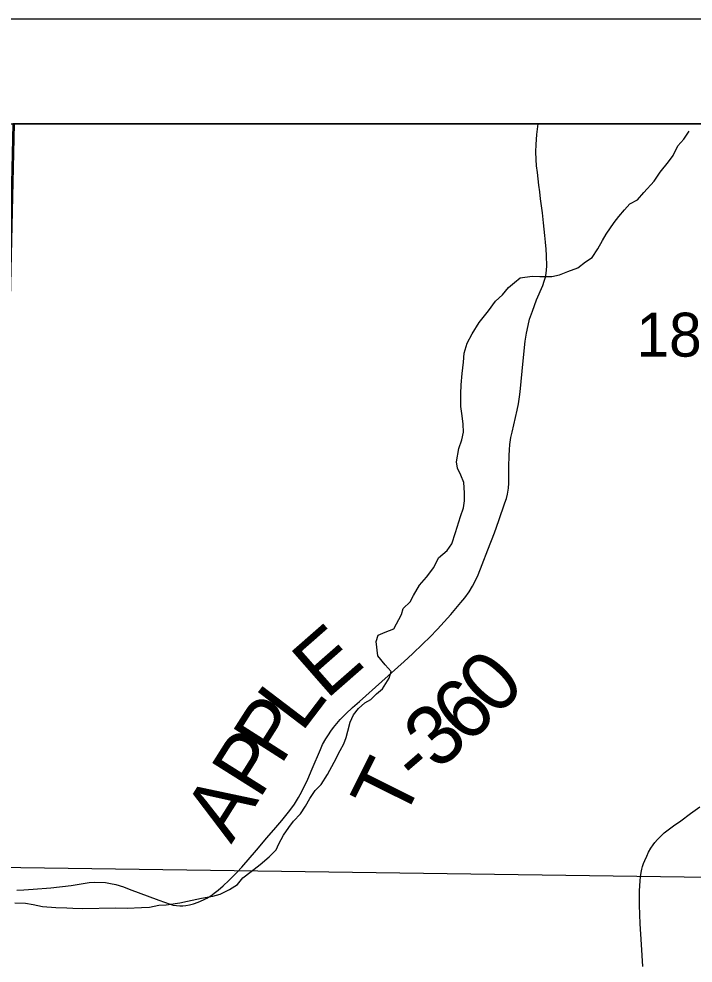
# Model space of a CAD drawing. Extents: x 0 to 34, y 0 to 22.
# Drawn here: x 21.298 to 21.94, y 19.601 to 20.5 of the extents above; entities that cross this region are included whole.
import ezdxf

# ---------------------------------------------------------------- set-up
doc = ezdxf.new("R2010")
doc.units = 0
for name, color, linetype in [('GM_X_Corporation', 7, 'Continuous'), ('GM_X_Minor_River', 7, 'Continuous'), ('GM_X_Section_Text', 7, 'Continuous'), ('GM_X_Township_Road', 7, 'Continuous'), ('GM_X_Township_Road_Text', 7, 'Continuous'), ('SH_Data', 7, 'Continuous')]:
    doc.layers.add(name, color=color, linetype=linetype)

msp = doc.modelspace()

# ---------------------------------------------------------------- linework, layer by layer
at = {"layer": 'GM_X_Corporation'}
for points in [[(25.4, 19.00684), (25.4, 20.4), (21.29209, 20.4), (21.27568, 19.67479), (21.27421, 19.60714), (21.27304, 19.55349), (21.26518, 19.19134), (21.52968, 19.18653), (21.77444, 19.18168), (21.89561, 19.17928), (22.64231, 19.16448), (23.33294, 19.15081), (23.54992, 19.14652), (23.78603, 19.14336), (24.16901, 19.14183), (24.31865, 19.14089), (24.31865, 19.02606), (24.57657, 19.02221)], [(22.30963, 20.4), (21.29338, 20.4), (21.27686, 19.69223), (22.29284, 19.67782)], [(22.29284, 19.67782), (22.27495, 18.6656), (21.25819, 18.6819), (21.27686, 19.69223)]]:
    msp.add_lwpolyline(points, close=True, dxfattribs=at)
at = {"layer": 'GM_X_Minor_River'}
for points in [[(21.64698, 19.88488), (21.64004, 19.89353), (21.63833, 19.9072), (21.64014, 19.91294), (21.64691, 19.91608), (21.65519, 19.91926), (21.66257, 19.93269), (21.664, 19.93842), (21.67072, 19.945), (21.67404, 19.95076), (21.67957, 19.96073), (21.68627, 19.96845), (21.69334, 19.97769), (21.69774, 19.98689), (21.70597, 19.99387), (21.71043, 20.00003), (21.71405, 20.01074), (21.71875, 20.02604), (21.72166, 20.03445), (21.72232, 20.04093), (21.72259, 20.04855), (21.72169, 20.05843), (21.71893, 20.06562), (21.71581, 20.07204), (21.71496, 20.07812), (21.71705, 20.09071), (21.71996, 20.09913), (21.72137, 20.10638), (21.72125, 20.11399), (21.72038, 20.12197), (21.71912, 20.13071), (21.71894, 20.14288), (21.71919, 20.15164), (21.72017, 20.16231), (21.72153, 20.17299), (21.72216, 20.18176), (21.72505, 20.19131), (21.72984, 20.20014), (21.7365, 20.2109), (21.74542, 20.22207), (21.7521, 20.23131), (21.75883, 20.23712), (21.76441, 20.24406), (21.77002, 20.24909), (21.77563, 20.25336), (21.78697, 20.25506), (21.79417, 20.25479), (21.80553, 20.25458), (21.81308, 20.25622), (21.82098, 20.25939), (21.83039, 20.26296), (21.83788, 20.26878), (21.84426, 20.27268), (21.84944, 20.28114), (21.85387, 20.28882), (21.85757, 20.29497), (21.86498, 20.30611), (21.86944, 20.31189), (21.87502, 20.31807), (21.87986, 20.32385), (21.88738, 20.32777), (21.89334, 20.33471), (21.90302, 20.34552), (21.90896, 20.35398), (21.91676, 20.364), (21.92122, 20.36978), (21.92563, 20.37898), (21.93159, 20.38554), (21.9364, 20.39322)], [(21.29401, 19.65835), (21.30424, 19.65774), (21.31145, 19.65671), (21.32057, 19.65457), (21.33308, 19.65362), (21.34368, 19.6534), (21.34937, 19.6531), (21.35808, 19.65286), (21.39025, 19.65335), (21.40124, 19.65314), (21.41486, 19.65373), (21.42242, 19.65422), (21.43111, 19.65588), (21.43829, 19.65637), (21.45114, 19.65809), (21.45869, 19.65973), (21.4719, 19.66259), (21.48285, 19.66466), (21.48964, 19.66629), (21.49866, 19.67099), (21.50616, 19.67568), (21.51137, 19.68185), (21.51923, 19.68805), (21.52785, 19.69466), (21.53645, 19.70202), (21.54317, 19.70859), (21.54573, 19.71434), (21.55015, 19.72278), (21.55497, 19.73009), (21.55943, 19.73586), (21.56614, 19.74282), (21.57095, 19.75012), (21.57502, 19.75742), (21.5802, 19.76511), (21.5858, 19.7709), (21.59209, 19.78051), (21.59836, 19.79203), (21.60388, 19.80315), (21.60757, 19.80968), (21.60975, 19.8158), (21.61118, 19.82153), (21.6137, 19.83032), (21.61663, 19.83722), (21.62146, 19.84338), (21.62744, 19.8488), (21.63308, 19.85193), (21.63868, 19.85735), (21.64429, 19.862), (21.65058, 19.87199), (21.65276, 19.8785), (21.64698, 19.88488)]]:
    msp.add_lwpolyline(points, dxfattribs=at)
at = {"layer": 'GM_X_Township_Road'}
for points in [[(21.29597, 19.67039), (21.30271, 19.67057), (21.31152, 19.67106), (21.32841, 19.67259), (21.34767, 19.67485), (21.3649, 19.67754), (21.36962, 19.67782), (21.3803, 19.67745), (21.38506, 19.6766), (21.39039, 19.67551), (21.39771, 19.67339), (21.40305, 19.67136), (21.43132, 19.66076), (21.44217, 19.65683), (21.44501, 19.656), (21.44798, 19.65557), (21.45119, 19.65524), (21.45398, 19.65534), (21.4569, 19.65557), (21.46063, 19.65619), (21.46441, 19.65718), (21.46862, 19.65885), (21.47385, 19.66112), (21.47706, 19.66274), (21.4807, 19.66496), (21.484, 19.66727), (21.48782, 19.67032), (21.49245, 19.67431), (21.49796, 19.6794), (21.50556, 19.68704), (21.5104, 19.69226), (21.52426, 19.70835), (21.53425, 19.72001), (21.54276, 19.72998), (21.54849, 19.73665), (21.55622, 19.74614), (21.56058, 19.7522), (21.56436, 19.75837), (21.56738, 19.76412), (21.57311, 19.77606), (21.57726, 19.78575), (21.58513, 19.80419), (21.58733, 19.80885), (21.59035, 19.81439), (21.59287, 19.81818), (21.59509, 19.82163), (21.59782, 19.82531), (21.60404, 19.83292), (21.60947, 19.83832), (21.61589, 19.84437), (21.62238, 19.85007), (21.64369, 19.86912), (21.665, 19.88813), (21.67292, 19.89545), (21.6829, 19.90494), (21.68941, 19.91128), (21.69678, 19.91876), (21.70326, 19.92569), (21.70952, 19.93275), (21.71902, 19.94411), (21.72273, 19.94853), (21.72677, 19.95449), (21.73012, 19.95978), (21.73256, 19.96439), (21.73541, 19.97044), (21.73946, 19.98049), (21.74482, 19.99422), (21.75102, 20.01056), (21.7553, 20.02239), (21.76092, 20.0391), (21.76243, 20.04337), (21.76351, 20.04746), (21.76436, 20.05311), (21.76461, 20.05772), (21.76485, 20.07332), (21.76517, 20.08425), (21.76528, 20.08945), (21.7658, 20.09477), (21.76671, 20.10137), (21.76789, 20.10657), (21.7695, 20.11334), (21.77275, 20.1275), (21.77382, 20.13327), (21.77535, 20.14221), (21.77595, 20.14803), (21.77804, 20.17128), (21.78023, 20.19319), (21.78148, 20.20066), (21.78308, 20.20813), (21.7845, 20.214), (21.78719, 20.2218), (21.79114, 20.2323), (21.7972, 20.24625), (21.79848, 20.25024), (21.79953, 20.25395), (21.80015, 20.25746), (21.80061, 20.26107), (21.80085, 20.26453), (21.80071, 20.27476), (21.80031, 20.28061), (21.7997, 20.28751), (21.79908, 20.29378), (21.79775, 20.30588), (21.79663, 20.31531), (21.79579, 20.32202), (21.79499, 20.3285), (21.79413, 20.33535), (21.79334, 20.34173), (21.79262, 20.3477), (21.7919, 20.35384), (21.79123, 20.36015), (21.79075, 20.36612), (21.79045, 20.37348), (21.79069, 20.3803), (21.79154, 20.39001), (21.79266, 20.4)], [(21.89246, 19.59768), (21.89102, 19.6186), (21.88999, 19.63816), (21.88927, 19.65588), (21.88919, 19.66167), (21.8893, 19.66963), (21.88984, 19.6792), (21.89019, 19.6828), (21.89076, 19.68695), (21.8914, 19.69021), (21.89209, 19.69276), (21.89309, 19.69566), (21.89435, 19.69859), (21.89606, 19.70278), (21.8979, 19.70636), (21.90013, 19.71019), (21.90227, 19.71332), (21.9039, 19.71567), (21.9063, 19.71855), (21.90937, 19.72162), (21.91284, 19.72475), (21.91651, 19.72775), (21.92165, 19.73159), (21.92847, 19.73641), (21.93786, 19.7432), (21.94662, 19.74964)]]:
    msp.add_lwpolyline(points, dxfattribs=at)
at = {"layer": 'SH_Data'}
for points in [[(18.5, 20.5), (25.5, 20.5), (25.5, 13.5), (18.5, 13.5)], [(18.6, 20.4), (25.4, 20.4), (25.4, 13.6), (18.6, 13.6)]]:
    msp.add_lwpolyline(points, close=True, dxfattribs=at)

# ---------------------------------------------------------------- texts
at = {"layer": 'GM_X_Section_Text'}
msp.add_text('18', height=0.041856, rotation=0.00001, dxfattribs=at).set_placement((21.88622, 20.17834))
at = {"layer": 'GM_X_Township_Road_Text'}
for s, rotation, p in [('E', 41.26091, (21.59083, 19.85115)), ('0', 46.62996, (21.75284, 19.83418)), ('6', 42.99325, (21.72445, 19.80755)), ('L', 52.74524, (21.56715, 19.81952)), ('P', 57.51058, (21.54728, 19.78821)), ('3', 41.11881, (21.69658, 19.78318)), ('P', 57.78733, (21.52688, 19.75584)), ('-', 40.60214, (21.67844, 19.76763)), ('T', 63.49627, (21.66314, 19.73429)), ('A', 57.78108, (21.50022, 19.71353))]:
    msp.add_text(s, height=0.05682, rotation=rotation, dxfattribs=at).set_placement(p)

doc.saveas('drawing.dxf')
